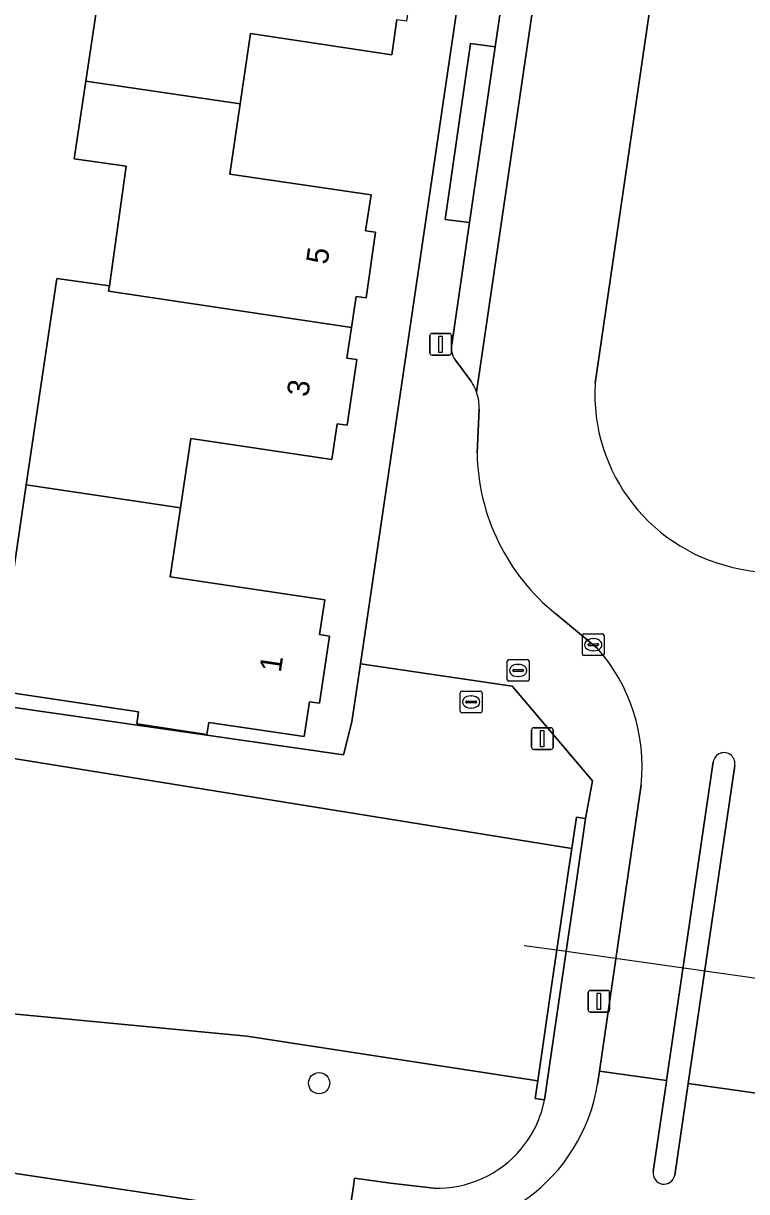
# Model space of a CAD drawing. Extents: x 164148 to 165261, y 382513 to 383432.
# Drawn here: x 164429 to 164462.2, y 382861.7 to 382915.4 of the extents above; entities that cross this region are included whole.
import ezdxf

# ---------------------------------------------------------------- set-up
doc = ezdxf.new("R2010")
doc.units = 0
for name, color, linetype in [('IMGEO_Boom', 7, 'Continuous'), ('IMGEO_Duiker', 7, 'Continuous'), ('IMGEO_Erf', 7, 'Continuous'), ('IMGEO_Greppel_droge_sloot', 7, 'Continuous'), ('IMGEO_Groenvoorziening', 7, 'Continuous'), ('IMGEO_Kolk', 7, 'Continuous'), ('IMGEO_Lichtmast', 7, 'Continuous'), ('IMGEO_Muur', 7, 'Continuous'), ('IMGEO_Pand', 7, 'Continuous'), ('IMGEO_Pand_nummerreeks', 7, 'Continuous'), ('IMGEO_Parkeervlak_open', 7, 'Continuous'), ('IMGEO_Rijbaan_lokaal_gesloten', 7, 'Continuous'), ('IMGEO_Rijbaan_lokaal_open', 7, 'Continuous'), ('IMGEO_Rioolput', 7, 'Continuous'), ('IMGEO_Verkeerseiland_open', 7, 'Continuous'), ('IMGEO_Voetpad_open', 7, 'Continuous')]:
    doc.layers.add(name, color=color, linetype=linetype)

msp = doc.modelspace()

# ---------------------------------------------------------------- linework, layer by layer
at = {"layer": 'IMGEO_Boom'}
msp.add_circle((164442.587, 382866.659), 0.489, dxfattribs=at)
at = {"layer": 'IMGEO_Duiker'}
msp.add_lwpolyline([(164452.014, 382872.996), (164453.522, 382872.784), (164453.949, 382872.723), (164466.481, 382870.957), (164466.901, 382870.898), (164468.418, 382870.684)], dxfattribs=at)
at = {"layer": 'IMGEO_Erf'}
msp.add_lwpolyline([(164455.128, 382958.161), (164406.562, 382965.305), (164395.217, 382888.733), (164443.704, 382881.759), (164444.09, 382883.266), (164444.484, 382885.938)], close=True, dxfattribs=at)
msp.add_lwpolyline([(164446.165, 382915.568), (164445.923, 382913.942), (164439.43, 382914.913), (164438.958, 382911.685), (164438.485, 382908.457), (164444.972, 382907.507), (164444.722, 382905.847), (164445.185, 382905.78), (164444.745, 382902.76), (164444.286, 382902.824), (164444.075, 382901.408), (164443.865, 382899.992), (164444.327, 382899.924), (164443.879, 382896.907), (164443.418, 382896.975), (164443.174, 382895.332), (164436.683, 382896.293), (164436.213, 382893.115), (164435.743, 382889.937), (164442.844, 382888.886), (164442.605, 382887.283), (164443.065, 382887.214), (164442.606, 382884.126), (164442.144, 382884.195), (164441.905, 382882.594), (164437.509, 382883.239), (164437.422, 382882.695), (164434.202, 382883.18), (164434.285, 382883.734), (164427.719, 382884.71), (164429.117, 382894.164), (164430.52, 382903.655), (164432.941, 382903.313), (164433.718, 382908.817), (164431.33, 382909.154), (164431.863, 382912.724), (164432.397, 382916.306)], dxfattribs=at)
at = {"layer": 'IMGEO_Greppel_droge_sloot'}
msp.add_lwpolyline([(164454.029, 382876.231), (164454.208, 382877.446), (164393.453, 382887.242), (164392.873, 382883.338), (164392.537, 382881.072), (164392.221, 382878.949), (164391.531, 382874.303), (164411.688, 382871.437), (164415.6, 382873.282), (164419.403, 382872.824), (164423.556, 382871.056), (164427.516, 382869.938), (164439.261, 382868.818), (164452.636, 382866.765), (164453.217, 382870.713), (164453.522, 382872.784), (164453.798, 382874.661)], close=True, dxfattribs=at)
at = {"layer": 'IMGEO_Groenvoorziening'}
for points in [[(164486.551, 382993.124), (164486.385, 382993.149), (164490.395, 383020.195), (164490.427, 383020.412), (164473.524, 383022.914), (164465.774, 382970.421), (164463.056, 382952.005), (164462.736, 382949.84), (164455.277, 382898.839)], [(164452.95, 382865.891), (164452.517, 382865.958), (164452.636, 382866.765), (164439.261, 382868.818), (164427.516, 382869.938), (164423.556, 382871.056), (164419.403, 382872.824), (164415.6, 382873.282), (164411.688, 382871.437), (164391.531, 382874.303)], [(164394.559, 382869.76), (164395.998, 382869.539), (164395.677, 382867.443), (164396.404, 382867.334), (164443.459, 382860.284), (164443.914, 382860.221), (164444.167, 382861.929), (164444.22, 382862.289), (164445.867, 382862.058), (164447.854, 382861.836)]]:
    msp.add_lwpolyline(points, dxfattribs=at)
msp.add_lwpolyline([(164451.569, 382884.785), (164451.464, 382884.909), (164444.484, 382885.938), (164444.09, 382883.266), (164443.704, 382881.759), (164395.217, 382888.733), (164395.078, 382887.796), (164393.114, 382888.054), (164393.036, 382887.297), (164393.453, 382887.242), (164454.208, 382877.446), (164454.421, 382878.893), (164454.841, 382878.829), (164455.158, 382880.563)], close=True, dxfattribs=at)
for centre, radius, start, end in [((164463.436, 382898.341), 8.174, 176.5069, 259.8129), ((164463.736, 382898.773), 8.655, 258.3612, 345.3007), ((164448.036, 382866.846), 5.006, 320.3075, 349.0001), ((164448.026, 382866.848), 5.015, 268.0388, 320.3624)]:
    msp.add_arc(centre, radius, start, end, dxfattribs=at)
at = {"layer": 'IMGEO_Kolk'}
for p, q in [((164454.691, 382886.39), (164454.691, 382887.242)), ((164454.766, 382887.316), (164455.618, 382887.316)), ((164455.179, 382887.096), (164455.204, 382887.096)), ((164455.692, 382887.242), (164455.692, 382886.39)), ((164454.95, 382886.81), (164454.95, 382886.822)), ((164455.388, 382886.773), (164454.99, 382886.773)), ((164454.993, 382886.859), (164455.391, 382886.859)), ((164455.202, 382886.536), (164455.177, 382886.536)), ((164455.434, 382886.822), (164455.434, 382886.81)), ((164455.618, 382886.316), (164454.766, 382886.316))]:
    msp.add_line(p, q, dxfattribs=at)
for points in [[(164454.691, 382886.39), (164454.691, 382887.242)], [(164454.766, 382887.316), (164455.618, 382887.316)], [(164455.692, 382887.242), (164455.692, 382886.39)], [(164455.618, 382886.316), (164454.766, 382886.316)]]:
    msp.add_lwpolyline(points, dxfattribs=at)
for centre, radius, start, end in [((164454.768, 382887.24), 0.0765, 91.552, 178.448), ((164454.768, 382887.24), 0.0765, 91.552, 178.448), ((164455.616, 382887.24), 0.0765, 1.552, 88.448), ((164455.616, 382887.24), 0.0765, 1.552, 88.448), ((164454.99, 382886.819), 0.0403, 85.8775, 175.7526), ((164454.987, 382886.809), 0.0366, 178.938, 274.7102), ((164455.391, 382886.816), 0.043, 264.8664, 352.4533), ((164455.395, 382886.821), 0.0386, 1.7309, 96.639), ((164454.768, 382886.392), 0.0765, 181.552, 268.448), ((164454.768, 382886.392), 0.0765, 181.552, 268.448), ((164455.616, 382886.392), 0.0765, 271.552, 358.448), ((164455.616, 382886.392), 0.0765, 271.552, 358.448)]:
    msp.add_arc(centre, radius, start, end, dxfattribs=at)
for centre, major_axis, ratio, start_param, end_param in [((164455.178, 382886.816), (-0.387, 0.002), 0.722429, 4.712389, 7.853982), ((164455.203, 382886.816), (-0.39, 0.002), 0.717154, 1.570796, 4.712389)]:
    msp.add_ellipse(centre, major_axis=major_axis, ratio=ratio, start_param=start_param, end_param=end_param, dxfattribs=at)
at = {"layer": 'IMGEO_Lichtmast'}
for p, q in [((164447.678, 382900.231), (164447.678, 382901.031)), ((164447.678, 382901.031), (164447.678, 382900.231)), ((164447.778, 382901.131), (164448.568, 382901.131)), ((164448.568, 382901.131), (164447.778, 382901.131)), ((164448.668, 382901.031), (164448.668, 382900.231)), ((164448.668, 382900.231), (164448.668, 382901.031)), ((164448.568, 382900.131), (164447.778, 382900.131)), ((164447.778, 382900.131), (164448.568, 382900.131)), ((164452.352, 382882.101), (164452.352, 382882.901)), ((164452.352, 382882.901), (164452.352, 382882.101)), ((164452.452, 382883.001), (164453.242, 382883.001)), ((164453.242, 382883.001), (164452.452, 382883.001)), ((164453.342, 382882.901), (164453.342, 382882.101)), ((164453.342, 382882.101), (164453.342, 382882.901)), ((164453.242, 382882.001), (164452.452, 382882.001)), ((164452.452, 382882.001), (164453.242, 382882.001)), ((164455.055, 382870.926), (164455.845, 382870.926)), ((164455.845, 382870.926), (164455.055, 382870.926)), ((164454.955, 382870.026), (164454.955, 382870.826)), ((164454.955, 382870.826), (164454.955, 382870.026)), ((164455.945, 382870.826), (164455.945, 382870.026)), ((164455.945, 382870.026), (164455.945, 382870.826)), ((164455.845, 382869.926), (164455.055, 382869.926)), ((164455.055, 382869.926), (164455.845, 382869.926))]:
    msp.add_line(p, q, dxfattribs=at)
for points in [[(164448.098, 382901.006), (164448.248, 382901.006), (164448.248, 382900.256), (164448.098, 382900.256), (164448.098, 382901.006)], [(164452.772, 382882.876), (164452.922, 382882.876), (164452.922, 382882.126), (164452.772, 382882.126), (164452.772, 382882.876)], [(164455.375, 382870.801), (164455.525, 382870.801), (164455.525, 382870.051), (164455.375, 382870.051), (164455.375, 382870.801)]]:
    msp.add_lwpolyline(points, dxfattribs=at)
for centre, start, end in [((164447.778, 382901.031), 90, 180), ((164447.778, 382901.031), 90, 180), ((164448.568, 382901.031), 0, 90), ((164448.568, 382901.031), 360, 90), ((164447.778, 382900.231), 180, 270), ((164447.778, 382900.231), 180, 270), ((164448.568, 382900.231), 270, 0), ((164448.568, 382900.231), 270, 0), ((164452.452, 382882.901), 90, 180), ((164452.452, 382882.901), 90, 180), ((164453.242, 382882.901), 0, 90), ((164453.242, 382882.901), 360, 90), ((164452.452, 382882.101), 180, 270), ((164452.452, 382882.101), 180, 270), ((164453.242, 382882.101), 270, 0), ((164453.242, 382882.101), 270, 0), ((164455.055, 382870.826), 90, 180), ((164455.055, 382870.826), 90, 180), ((164455.845, 382870.826), 0, 90), ((164455.845, 382870.826), 360, 90), ((164455.055, 382870.026), 180, 270), ((164455.055, 382870.026), 180, 270), ((164455.845, 382870.026), 270, 0), ((164455.845, 382870.026), 270, 0)]:
    msp.add_arc(centre, 0.1, start, end, dxfattribs=at)
at = {"layer": 'IMGEO_Muur'}
msp.add_lwpolyline([(164453.949, 382872.723), (164454.421, 382875.953), (164454.841, 382878.829), (164454.421, 382878.893), (164454.208, 382877.446), (164454.029, 382876.231), (164453.798, 382874.661), (164453.522, 382872.784), (164453.217, 382870.713), (164452.636, 382866.765), (164452.517, 382865.958), (164452.95, 382865.891)], close=True, dxfattribs=at)
at = {"layer": 'IMGEO_Pand'}
for points in [[(164447.082, 382918.516), (164446.614, 382918.586), (164446.792, 382919.78), (164446.828, 382920.021), (164435.63, 382921.679), (164435.665, 382921.917), (164434.475, 382922.092), (164433.597, 382916.127), (164432.397, 382916.306), (164431.863, 382912.724), (164438.958, 382911.685), (164439.43, 382914.913), (164445.923, 382913.942), (164446.165, 382915.568), (164446.627, 382915.5)], [(164445.185, 382905.78), (164444.722, 382905.847), (164444.972, 382907.507), (164438.485, 382908.457), (164438.958, 382911.685), (164431.863, 382912.724), (164431.33, 382909.154), (164433.718, 382908.817), (164432.941, 382903.313), (164432.906, 382903.068), (164444.075, 382901.408), (164444.286, 382902.824), (164444.745, 382902.76)], [(164443.865, 382899.992), (164444.075, 382901.408), (164432.906, 382903.068), (164432.941, 382903.313), (164430.52, 382903.655), (164429.117, 382894.164), (164436.213, 382893.115), (164436.683, 382896.293), (164443.174, 382895.332), (164443.418, 382896.975), (164443.879, 382896.907), (164444.327, 382899.924)], [(164442.605, 382887.283), (164442.844, 382888.886), (164435.743, 382889.937), (164436.213, 382893.115), (164429.117, 382894.164), (164427.719, 382884.71), (164434.285, 382883.734), (164434.202, 382883.18), (164437.422, 382882.695), (164437.509, 382883.239), (164441.905, 382882.594), (164442.144, 382884.195), (164442.606, 382884.126), (164443.065, 382887.214)]]:
    msp.add_lwpolyline(points, close=True, dxfattribs=at)
at = {"layer": 'IMGEO_Parkeervlak_open'}
for points in [[(164449.83, 382898.421), (164457.8, 382952.754)], [(164456.091, 382951.32), (164456.076, 382951.219), (164454.951, 382943.449), (164453.421, 382932.991), (164452.252, 382925.002), (164450.687, 382914.301), (164449.505, 382906.225), (164448.686, 382900.623)], [(164448.851, 382899.902), (164449.56, 382898.944)]]:
    msp.add_lwpolyline(points, dxfattribs=at)
for centre, radius, start, end in [((164449.56, 382900.444), 0.892, 168.4066, 217.3736), ((164447.813, 382897.711), 2.138, 19.3929, 35.2174)]:
    msp.add_arc(centre, radius, start, end, dxfattribs=at)
at = {"layer": 'IMGEO_Rijbaan_lokaal_gesloten'}
msp.add_lwpolyline([(164601.872, 382836.441), (164580.335, 382839.876), (164577.371, 382840.307), (164541.34, 382845.725), (164540.462, 382845.846), (164539.367, 382845.996), (164539.338, 382846), (164539.309, 382846.004), (164522.349, 382848.352), (164521.046, 382848.53), (164520.361, 382848.623), (164501.188, 382851.646), (164471.939, 382855.982), (164471.335, 382856.066), (164469.168, 382856.367), (164446.231, 382859.897), (164443.914, 382860.221), (164443.459, 382860.284), (164396.404, 382867.334), (164395.677, 382867.443), (164393.451, 382867.778)], dxfattribs=at)
at = {"layer": 'IMGEO_Rijbaan_lokaal_open'}
for points in [[(164455.277, 382898.839), (164462.736, 382949.84), (164463.056, 382952.005), (164457.8, 382952.754), (164449.83, 382898.421)], [(164449.947, 382897.643), (164449.849, 382895.642)], [(164453.473, 382888.234), (164455.192, 382886.816), (164455.366, 382886.662)], [(164457.4, 382880.38), (164455.48, 382867.208), (164458.56, 382866.777), (164460.708, 382881.427)], [(164461.696, 382881.26), (164459.552, 382866.638), (164462.678, 382866.2), (164464.472, 382878.91)], [(164457.947, 382862.598), (164458.553, 382866.733), (164458.56, 382866.777), (164455.48, 382867.208), (164455.394, 382866.615)], [(164462.678, 382866.2), (164459.552, 382866.638), (164458.935, 382862.431)]]:
    msp.add_lwpolyline(points, dxfattribs=at)
for centre, radius, start, end in [((164463.436, 382898.341), 8.174, 176.5069, 259.8129), ((164447.829, 382897.722), 2.12, 357.8565, 19.2483), ((164463.736, 382898.773), 8.655, 258.3612, 345.3007), ((164459.539, 382895.792), 9.691, 180.8874, 231.2485), ((164449.226, 382881.204), 8.216, 354.2463, 41.6357), ((164461.204, 382881.355), 0.501, 349.0323, 171.7799), ((164447.382, 382867.935), 8.12, 261.8482, 350.647), ((164458.442, 382862.518), 0.501, 170.7914, 350.0207)]:
    msp.add_arc(centre, radius, start, end, dxfattribs=at)
at = {"layer": 'IMGEO_Rioolput'}
for p, q in [((164451.237, 382885.209), (164451.237, 382886.061)), ((164451.312, 382886.135), (164452.164, 382886.135)), ((164451.725, 382885.915), (164451.75, 382885.915)), ((164452.238, 382886.061), (164452.238, 382885.209)), ((164451.496, 382885.629), (164451.496, 382885.641)), ((164451.934, 382885.592), (164451.536, 382885.592)), ((164451.539, 382885.678), (164451.937, 382885.678)), ((164451.748, 382885.355), (164451.723, 382885.355)), ((164451.98, 382885.641), (164451.98, 382885.629)), ((164452.164, 382885.135), (164451.312, 382885.135)), ((164449.077, 382883.76), (164449.077, 382884.612)), ((164449.152, 382884.686), (164450.004, 382884.686)), ((164449.565, 382884.466), (164449.59, 382884.466)), ((164450.078, 382884.612), (164450.078, 382883.76)), ((164449.336, 382884.18), (164449.336, 382884.192)), ((164449.774, 382884.143), (164449.376, 382884.143)), ((164449.379, 382884.229), (164449.777, 382884.229)), ((164449.588, 382883.906), (164449.563, 382883.906)), ((164449.82, 382884.192), (164449.82, 382884.18)), ((164450.004, 382883.686), (164449.152, 382883.686))]:
    msp.add_line(p, q, dxfattribs=at)
for points in [[(164451.237, 382885.209), (164451.237, 382886.061)], [(164451.312, 382886.135), (164452.164, 382886.135)], [(164452.238, 382886.061), (164452.238, 382885.209)], [(164452.164, 382885.135), (164451.312, 382885.135)], [(164449.077, 382883.76), (164449.077, 382884.612)], [(164449.152, 382884.686), (164450.004, 382884.686)], [(164450.078, 382884.612), (164450.078, 382883.76)], [(164450.004, 382883.686), (164449.152, 382883.686)]]:
    msp.add_lwpolyline(points, dxfattribs=at)
for centre, radius, start, end in [((164451.314, 382886.059), 0.0765, 91.552, 178.448), ((164451.314, 382886.059), 0.0765, 91.552, 178.448), ((164452.162, 382886.059), 0.0765, 1.552, 88.448), ((164452.162, 382886.059), 0.0765, 1.552, 88.448), ((164451.536, 382885.638), 0.0403, 85.8775, 175.7526), ((164451.533, 382885.628), 0.0366, 178.938, 274.7102), ((164451.937, 382885.635), 0.043, 264.8664, 352.4533), ((164451.941, 382885.64), 0.0386, 1.7309, 96.639), ((164451.314, 382885.211), 0.0765, 181.552, 268.448), ((164451.314, 382885.211), 0.0765, 181.552, 268.448), ((164452.162, 382885.211), 0.0765, 271.552, 358.448), ((164452.162, 382885.211), 0.0765, 271.552, 358.448), ((164449.154, 382884.61), 0.0765, 91.552, 178.448), ((164449.154, 382884.61), 0.0765, 91.552, 178.448), ((164450.002, 382884.61), 0.0765, 1.552, 88.448), ((164450.002, 382884.61), 0.0765, 1.552, 88.448), ((164449.154, 382883.762), 0.0765, 181.552, 268.448), ((164449.154, 382883.762), 0.0765, 181.552, 268.448), ((164449.376, 382884.189), 0.0403, 85.8775, 175.7526), ((164449.373, 382884.179), 0.0366, 178.938, 274.7102), ((164449.777, 382884.186), 0.043, 264.8664, 352.4533), ((164449.781, 382884.191), 0.0386, 1.7309, 96.639), ((164450.002, 382883.762), 0.0765, 271.552, 358.448), ((164450.002, 382883.762), 0.0765, 271.552, 358.448)]:
    msp.add_arc(centre, radius, start, end, dxfattribs=at)
for centre, major_axis, ratio, start_param, end_param in [((164451.724, 382885.635), (-0.387, 0.002), 0.722429, 4.712389, 7.853982), ((164451.749, 382885.635), (-0.39, 0.002), 0.717154, 1.570796, 4.712389), ((164449.564, 382884.186), (-0.387, 0.002), 0.722429, 4.712389, 7.853982), ((164449.589, 382884.186), (-0.39, 0.002), 0.717154, 1.570796, 4.712389)]:
    msp.add_ellipse(centre, major_axis=major_axis, ratio=ratio, start_param=start_param, end_param=end_param, dxfattribs=at)
at = {"layer": 'IMGEO_Verkeerseiland_open'}
for points in [[(164460.708, 382881.427), (164458.56, 382866.777)], [(164458.935, 382862.431), (164459.552, 382866.638), (164461.696, 382881.26)], [(164458.56, 382866.777), (164458.553, 382866.733), (164457.947, 382862.598)]]:
    msp.add_lwpolyline(points, dxfattribs=at)
for centre, start, end in [((164461.204, 382881.355), 349.0323, 171.7799), ((164458.442, 382862.518), 170.7914, 350.0207)]:
    msp.add_arc(centre, 0.501, start, end, dxfattribs=at)
at = {"layer": 'IMGEO_Voetpad_open'}
for points in [[(164453.628, 382960.144), (164452.341, 382960.375), (164452.149, 382960.409), (164408.777, 382966.8), (164406.562, 382965.305), (164455.128, 382958.161), (164444.484, 382885.938), (164451.464, 382884.909), (164451.569, 382884.785), (164455.158, 382880.563), (164454.841, 382878.829), (164454.421, 382875.953), (164453.949, 382872.723), (164452.95, 382865.891)], [(164448.686, 382900.623), (164449.505, 382906.225), (164448.382, 382906.363), (164449.553, 382914.46), (164450.687, 382914.301), (164452.252, 382925.002)], [(164449.56, 382898.944), (164448.851, 382899.902)], [(164449.849, 382895.642), (164449.947, 382897.643)], [(164455.366, 382886.662), (164455.192, 382886.816), (164453.473, 382888.234)], [(164455.394, 382866.615), (164455.48, 382867.208), (164457.4, 382880.38)], [(164447.854, 382861.836), (164445.867, 382862.058), (164444.22, 382862.289), (164444.167, 382861.929), (164443.914, 382860.221), (164446.231, 382859.897)]]:
    msp.add_lwpolyline(points, dxfattribs=at)
msp.add_lwpolyline([(164450.687, 382914.301), (164449.553, 382914.46), (164448.382, 382906.363), (164449.505, 382906.225)], close=True, dxfattribs=at)
for centre, radius, start, end in [((164449.56, 382900.444), 0.892, 168.4066, 217.3736), ((164447.813, 382897.711), 2.138, 19.3929, 35.2174), ((164447.829, 382897.722), 2.12, 357.8565, 19.2483), ((164459.539, 382895.792), 9.691, 180.8874, 231.2485), ((164449.226, 382881.204), 8.216, 354.2463, 41.6357), ((164447.382, 382867.935), 8.12, 261.8482, 350.647), ((164448.036, 382866.846), 5.006, 320.3075, 349.0001), ((164448.026, 382866.848), 5.015, 268.0388, 320.3624)]:
    msp.add_arc(centre, radius, start, end, dxfattribs=at)

# ---------------------------------------------------------------- texts
at = {"layer": 'IMGEO_Pand_nummerreeks'}
for s, rotation, p in [('5', 81.4345, (164442.967, 382904.267)), ('3', 81.5548, (164442.081, 382898.182)), ('1', 81.5204, (164440.824, 382885.512))]:
    msp.add_text(s, height=1, rotation=rotation, dxfattribs=at).set_placement(p)

doc.saveas('drawing.dxf')
